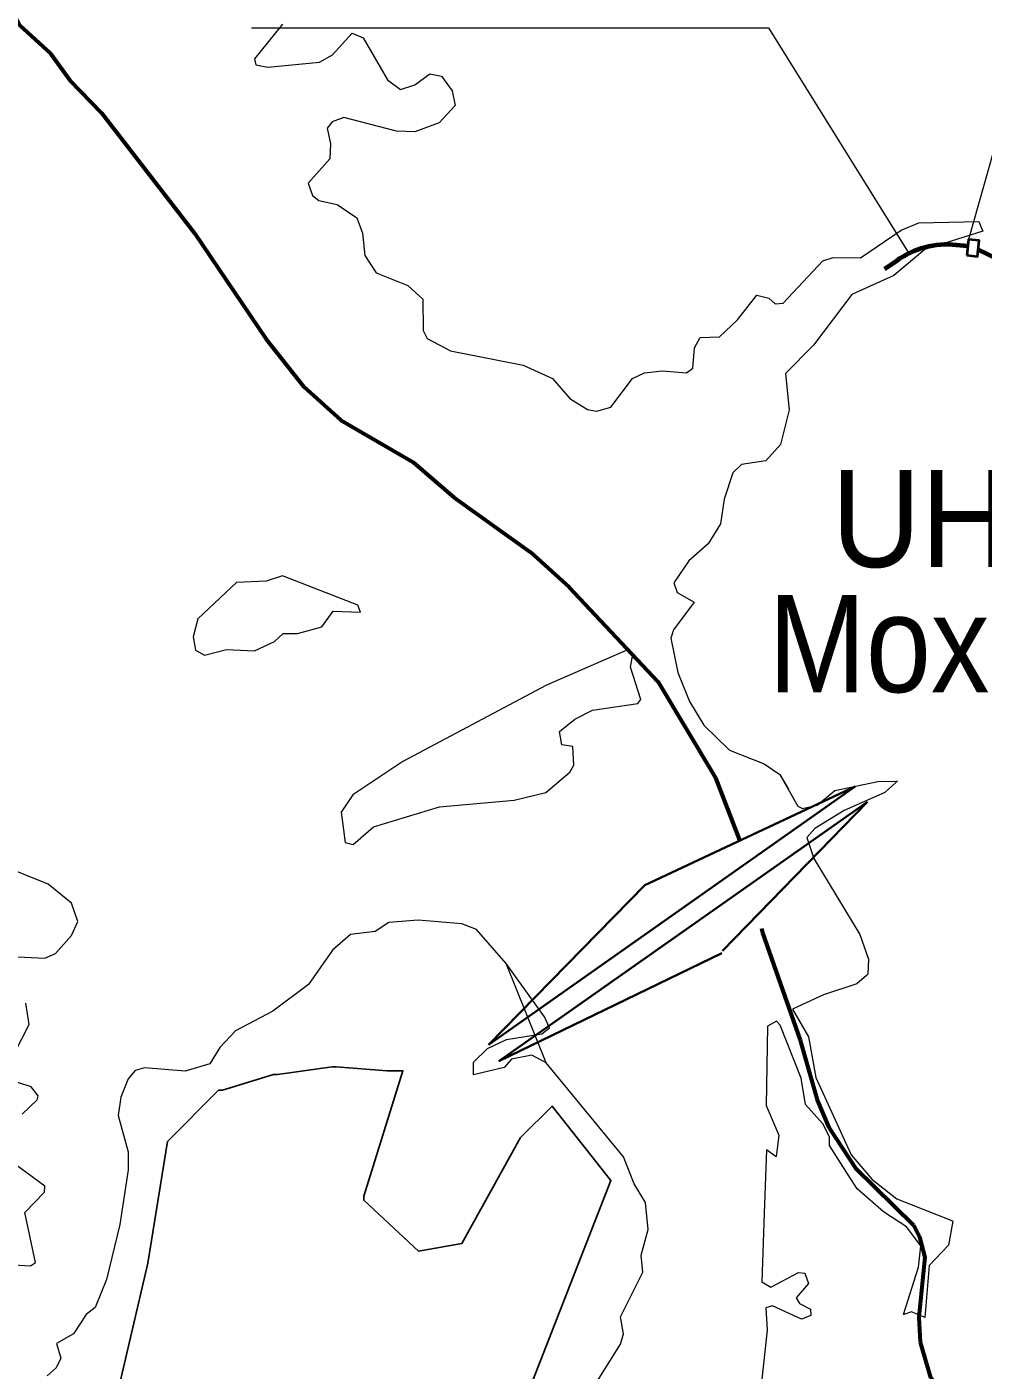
# Model space of a CAD drawing. Extents: x -1643653 to 4543381, y 1624270 to 13878484.
# Drawn here: x 583762 to 588680, y 8961770 to 8968678 of the extents above; entities that cross this region are included whole.
import ezdxf
from ezdxf.enums import TextEntityAlignment as Align

# ---------------------------------------------------------------- set-up
doc = ezdxf.new("R2010")
doc.units = 0
doc.header["$LTSCALE"] = 160
doc.linetypes.add('LONG_DASH_SHORT_DASH', pattern=[9.9, 6, -1.2, 1.5, -1.2])
doc.linetypes.add('MEDIUM_DASHED', pattern=[4.5, 3, -1.5])
for name, color, linetype, lineweight in [('21', 7, 'Continuous', 25), ('25', 7, 'Continuous', 13), ('46', 7, 'MEDIUM_DASHED', 70), ('50', 7, 'Continuous', 13), ('60', 7, 'Continuous', 13), ('61', 7, 'Continuous', 70), ('7', 7, 'LONG_DASH_SHORT_DASH', 60)]:
    doc.layers.add(name, color=color, linetype=linetype, lineweight=lineweight)
doc.layers.add('42', color=7, linetype='Continuous')

msp = doc.modelspace()

# ---------------------------------------------------------------- linework, layer by layer
at = {"layer": '21'}
msp.add_lwpolyline([(584162.8, 8961372.1), (584384.7, 8962320.7), (584485.6, 8962946.4), (584747.9, 8963208.8), (584768.1, 8963208.8), (585030.4, 8963289.5), (585050.6, 8963289.5), (585333, 8963329.9), (585353.2, 8963329.9), (585615.5, 8963309.7), (585655.9, 8963309.7), (585676, 8963309.7), (585696.2, 8963309.7), (585494.5, 8962663.8), (585494.5, 8962643.7), (585776.9, 8962381.3), (585998.9, 8962421.6), (586301.5, 8962966.6), (586463, 8963128.1), (586765.6, 8962744.6), (586351.3, 8961682.2)], dxfattribs=at)
at = {"layer": '25', "lineweight": 35}
for p, q in [((588022.6, 8964770.6), (586135.6, 8963442.6)), ((586940.7, 8964263.4), (588022.6, 8964770.6)), ((588084.7, 8964692), (586189.9, 8963358.5)), ((587339.3, 8963925.5), (588084.7, 8964692)), ((586940.7, 8964263.4), (586135.6, 8963442.6)), ((586189.9, 8963358.5), (587335.7, 8963913.8))]:
    msp.add_line(p, q, dxfattribs=at)
at = {"layer": '25'}
for points in [[(585077.6, 8968692.1), (584933.7, 8968514.1), (584939.8, 8968481.6), (585001.2, 8968471), (585266.9, 8968496.5), (585333.9, 8968534), (585434.5, 8968644.9), (585434.5, 8968644.9), (585492.3, 8968621), (585617.4, 8968405), (585683.3, 8968356.3), (585757.2, 8968379.6), (585833.8, 8968436.8), (585893.9, 8968423.6), (585950.2, 8968348.5), (585965.4, 8968274.1), (585883, 8968184.3), (585757.4, 8968137.5), (585664, 8968141.7), (585392.1, 8968211.7), (585332.8, 8968188.5), (585307.1, 8968156.3), (585324, 8968076.1), (585319.8, 8967999.4)], [(585077.6, 8968692.1), (584933.7, 8968514.1), (584939.8, 8968481.6), (585001.2, 8968471), (585266.9, 8968496.5), (585333.9, 8968534), (585434.5, 8968644.9), (585434.5, 8968644.9), (585492.3, 8968621), (585617.4, 8968405), (585683.3, 8968356.3), (585757.2, 8968379.6), (585833.8, 8968436.8), (585893.9, 8968423.6), (585950.2, 8968348.5), (585965.4, 8968274.1), (585883, 8968184.3), (585757.4, 8968137.5), (585664, 8968141.7), (585392.1, 8968211.7), (585332.8, 8968188.5), (585307.1, 8968156.3), (585324, 8968076.1), (585319.8, 8967999.4)], [(585319.8, 8967999.4), (585209.4, 8967874), (585230.7, 8967810.4), (585264.6, 8967784.9), (585358.3, 8967763.5), (585460, 8967695.5), (585487.7, 8967616.8), (585500.5, 8967502.3), (585557.8, 8967413.1), (585721.3, 8967347.2), (585797.8, 8967276.9), (585799.9, 8967116.4), (585821.7, 8967075), (585940.4, 8967011.6), (586314, 8966937.2), (586464.8, 8966869.3), (586554.2, 8966767.2), (586645.4, 8966710), (586692.1, 8966701.5), (586766.2, 8966722.7), (586877, 8966869.2), (586938.3, 8966898.9), (587031.7, 8966909.6), (587155.3, 8966899.2), (587187, 8966922.6), (587195.6, 8967026.5), (587225.2, 8967079.4), (587325, 8967083.9), (587416.4, 8967171), (587516.5, 8967298.4), (587577.2, 8967281.7), (587609.8, 8967253.9), (587652.2, 8967256), (587856.2, 8967474.6), (587908.7, 8967491.8), (588049.3, 8967489.5), (588259.2, 8967631.5), (588349.7, 8967670.3), (588657.3, 8967677.5), (588667.8, 8967651.8)], [(585319.8, 8967999.4), (585209.4, 8967874), (585230.7, 8967810.4), (585264.6, 8967784.9), (585358.3, 8967763.5), (585460, 8967695.5), (585487.7, 8967616.8), (585500.5, 8967502.3), (585557.8, 8967413.1), (585721.3, 8967347.2), (585797.8, 8967276.9), (585799.9, 8967116.4), (585821.7, 8967075), (585940.4, 8967011.6), (586314, 8966937.2), (586464.8, 8966869.3), (586554.2, 8966767.2), (586645.4, 8966710), (586692.1, 8966701.5), (586766.2, 8966722.7), (586877, 8966869.2), (586938.3, 8966898.9), (587031.7, 8966909.6), (587155.3, 8966899.2), (587187, 8966922.6), (587195.6, 8967026.5), (587225.2, 8967079.4), (587325, 8967083.9), (587416.4, 8967171), (587516.5, 8967298.4), (587577.2, 8967281.7), (587609.8, 8967253.9), (587652.2, 8967256), (587856.2, 8967474.6), (587908.7, 8967491.8), (588049.3, 8967489.5), (588259.2, 8967631.5), (588349.7, 8967670.3), (588657.3, 8967677.5), (588667.8, 8967651.8)], [(588667.8, 8967651.8), (588678.2, 8967626.5), (588381.1, 8967532.1), (588221.7, 8967398.4), (588005.1, 8967300.6), (587807.3, 8967041.3), (587663.1, 8966894.9), (587682, 8966707.8), (587637.4, 8966529.4), (587563.2, 8966446.7), (587438, 8966427.4), (587392.7, 8966384.2), (587348.6, 8966249.6), (587329.2, 8966121.3), (587265.6, 8966019.6), (587165.8, 8965932.5), (587089.5, 8965818), (587106.5, 8965769), (587193.3, 8965719.9), (587087.2, 8965577.5), (587074.5, 8965534.6), (587110.7, 8965356.6), (587170.4, 8965207.5), (587244.3, 8965087.2), (587376.1, 8964957.5), (587554.3, 8964887.4), (587635.2, 8964832.1), (587726.7, 8964670.8), (587750.6, 8964658), (587826.4, 8964675), (587917.9, 8964751.3), (588138.8, 8964796.3), (588239.8, 8964798.6), (588239.8, 8964798.6), (588231, 8964790.9)], [(588667.8, 8967651.8), (588678.2, 8967626.5), (588381.1, 8967532.1), (588221.7, 8967398.4), (588005.1, 8967300.6), (587807.3, 8967041.3), (587663.1, 8966894.9), (587682, 8966707.8), (587637.4, 8966529.4), (587563.2, 8966446.7), (587438, 8966427.4), (587392.7, 8966384.2), (587348.6, 8966249.6), (587329.2, 8966121.3), (587265.6, 8966019.6), (587165.8, 8965932.5), (587089.5, 8965818), (587106.5, 8965769), (587193.3, 8965719.9), (587087.2, 8965577.5), (587074.5, 8965534.6), (587110.7, 8965356.6), (587170.4, 8965207.5), (587244.3, 8965087.2), (587376.1, 8964957.5), (587554.3, 8964887.4), (587635.2, 8964832.1), (587678.5, 8964757.6)], [(588231, 8964790.9), (588174.2, 8964740.5), (587964.7, 8964647.4), (587813.9, 8964556), (587773.6, 8964509.6), (587809.5, 8964400.9), (588045.3, 8964009.8), (588090.5, 8963883.4), (588087.9, 8963805.8), (588079.5, 8963798.7)], [(587773.6, 8964509.6), (587809.5, 8964400.9), (588045.3, 8964009.8), (588090.5, 8963883.4), (588087.9, 8963805.8), (588079.5, 8963798.7)], [(583680, 8963897.4), (583854.1, 8963889), (583909.5, 8963912.6), (583992, 8964005.7), (584023.8, 8964077.5), (583992.3, 8964171.2), (583871.3, 8964269), (583632.9, 8964364.8)], [(583680, 8963897.4), (583854.1, 8963889), (583909.5, 8963912.6), (583992, 8964005.7), (584023.8, 8964077.5), (583992.3, 8964171.2), (583871.3, 8964269), (583632.9, 8964364.8)], [(586687.9, 8961700.7), (586815.2, 8961902.8), (586830.2, 8961956.5), (586815.4, 8962043.2), (586930, 8962273.3), (586921.5, 8962361.5), (586957.6, 8962493.3), (586943, 8962632.7), (586885.4, 8962727), (586830, 8962867.4), (586432.9, 8963349.4), (586358.6, 8963389.7), (586254.6, 8963368.5), (586216.2, 8963326.1), (586059.1, 8963288.1), (586058.9, 8963353.2), (586131.1, 8963423.6), (586229.2, 8963469.6), (586410.8, 8963500), (586449.8, 8963530), (586424.4, 8963587.3), (586226.9, 8963861.3), (586073.9, 8964035.5), (585999.3, 8964065.2), (585774.7, 8964084.4), (585623.6, 8964071.6), (585553.5, 8964025), (585426.1, 8964010), (585334.9, 8963929.5), (585211.3, 8963752.8), (585026.9, 8963615.1), (584835.5, 8963515.1), (584755, 8963428.2), (584703.5, 8963345.2), (584575.7, 8963306.9), (584575.7, 8963306.9), (584367.9, 8963323.8), (584319.4, 8963311.1), (584283.8, 8963267.3), (584244.9, 8963172.8), (584232.2, 8963079.6), (584283.2, 8962892.7), (584283.2, 8962799.2), (584240.7, 8962518.8), (584172.1, 8962236.3), (584113.2, 8962091.9), (584066.4, 8962055.5), (584002.7, 8961956), (583913.8, 8961907.2), (583936.8, 8961830.6), (583913.5, 8961781.7), (583866.6, 8961740.8)], [(586687.9, 8961700.7), (586815.2, 8961902.8), (586830.2, 8961956.5), (586815.4, 8962043.2), (586930, 8962273.3), (586921.5, 8962361.5), (586957.6, 8962493.3), (586943, 8962632.7), (586885.4, 8962727), (586830, 8962867.4), (586432.9, 8963349.4), (586226.9, 8963861.3), (586073.9, 8964035.5), (585999.3, 8964065.2), (585774.7, 8964084.4), (585623.6, 8964071.6), (585553.5, 8964025), (585426.1, 8964010), (585334.9, 8963929.5), (585211.3, 8963752.8), (585026.9, 8963615.1), (584835.5, 8963515.1), (584755, 8963428.2), (584703.5, 8963345.2), (584575.7, 8963306.9), (584575.7, 8963306.9), (584367.9, 8963323.8), (584319.4, 8963311.1), (584283.8, 8963267.3), (584244.9, 8963172.8), (584232.2, 8963079.6), (584283.2, 8962892.7), (584283.2, 8962799.2), (584240.7, 8962518.8), (584172.1, 8962236.3), (584113.2, 8962091.9), (584066.4, 8962055.5), (584002.7, 8961956), (583913.8, 8961907.2), (583936.8, 8961830.6), (583913.5, 8961781.7), (583866.6, 8961740.8)], [(588079.5, 8963798.7), (588030.2, 8963757.2), (587858.5, 8963700), (587699.1, 8963625.3), (587781.9, 8963483), (587820, 8963275.3), (588002, 8962877.1), (588002, 8962877.1), (588108.8, 8962750.5), (588236.2, 8962650.7), (588523, 8962536.8)], [(588079.5, 8963798.7), (588030.2, 8963757.2), (587858.5, 8963700), (587699.1, 8963625.3), (587781.9, 8963483), (587820, 8963275.3), (588002, 8962877.1), (588002, 8962877.1), (588108.8, 8962750.5), (588236.2, 8962650.7), (588523, 8962536.8)], [(583654.7, 8963312.4), (583773.3, 8963547.2), (583756.3, 8963657.4)], [(583654.7, 8963312.4), (583773.3, 8963547.2), (583756.3, 8963657.4)], [(587982.8, 8962779.3), (587890.3, 8962924.4), (587890.1, 8962969.1), (587856.3, 8963036.9), (587766.9, 8963135.1), (587743.6, 8963270.8), (587637.1, 8963543.2), (587617, 8963563.8), (587571.7, 8963538.4), (587565.1, 8963131.3), (587628.8, 8962977.9), (587616.1, 8962866.9), (587565.4, 8962902.1), (587554.1, 8962576.4)], [(587982.8, 8962779.3), (587890.3, 8962924.4), (587890.1, 8962969.1), (587856.3, 8963036.9), (587766.9, 8963135.1), (587743.6, 8963270.8), (587637.1, 8963543.2), (587617, 8963563.8), (587571.7, 8963538.4), (587565.1, 8963131.3), (587628.8, 8962977.9), (587616.1, 8962866.9), (587565.4, 8962902.1), (587554.1, 8962576.4)], [(583737.5, 8963086.2), (583815.2, 8963159.7), (583820, 8963181), (583784.2, 8963226), (583667.3, 8963264.5)], [(583737.5, 8963086.2), (583815.2, 8963159.7), (583820, 8963181), (583784.2, 8963226), (583667.3, 8963264.5)], [(583692.8, 8962310.5), (583781.6, 8962306.4), (583807.2, 8962323.5), (583752.2, 8962580.2), (583853.2, 8962685.6), (583854, 8962716.3), (583639.8, 8962873.4)], [(583692.8, 8962310.5), (583781.6, 8962306.4), (583807.2, 8962323.5), (583752.2, 8962580.2), (583853.2, 8962685.6), (583854, 8962716.3), (583639.8, 8962873.4)], [(588354.5, 8962361.1), (588359.4, 8962408.8), (588285.5, 8962505.9), (588167, 8962584.2), (588032.3, 8962701.8), (587982.8, 8962779.3)], [(588354.5, 8962361.1), (588359.4, 8962408.8), (588285.5, 8962505.9), (588167, 8962584.2), (588032.3, 8962701.8), (587982.8, 8962779.3)], [(587554.1, 8962576.4), (587541.8, 8962223.9), (587588.7, 8962196), (587730.7, 8962272.2), (587762.7, 8962269), (587781.7, 8962215.1)], [(587554.1, 8962576.4), (587541.8, 8962223.9), (587588.7, 8962196), (587730.7, 8962272.2), (587762.7, 8962269), (587781.7, 8962215.1)], [(588523, 8962536.8), (588524.4, 8962536.2), (588501.9, 8962412.8), (588402.2, 8962308.3), (588381.1, 8962040.8), (588376.4, 8962042.8)], [(588523, 8962536.8), (588524.4, 8962536.2), (588501.9, 8962412.8), (588402.2, 8962308.3), (588381.1, 8962040.8), (588376.4, 8962042.8)], [(588271.6, 8962055.8), (588270.1, 8962055.2), (588348.1, 8962299.3), (588354.5, 8962361.1)], [(588271.6, 8962055.8), (588270.1, 8962055.2), (588348.1, 8962299.3), (588354.5, 8962361.1)], [(587781.7, 8962215.1), (587781.7, 8962215.1), (587718.2, 8962140.9), (587735, 8962113.3), (587792.4, 8962083.3), (587794.6, 8962050), (587745.5, 8962032.4), (587597.2, 8962100.2), (587563.1, 8962089.5), (587569.5, 8961975.7), (587540.2, 8961707.3), (587517.7, 8961501.6)], [(587781.7, 8962215.1), (587781.7, 8962215.1), (587718.2, 8962140.9), (587735, 8962113.3), (587792.4, 8962083.3), (587794.6, 8962050), (587745.5, 8962032.4), (587597.2, 8962100.2), (587563.1, 8962089.5), (587569.5, 8961975.7), (587540.2, 8961707.3), (587517.7, 8961501.6)], [(588376.4, 8962042.8), (588311.2, 8962069.4), (588271.6, 8962055.8), (588271.7, 8962060.3), (588271.6, 8962055.8)], [(588376.4, 8962042.8), (588311.2, 8962069.4), (588271.6, 8962055.8), (588271.7, 8962060.3), (588271.6, 8962055.8)]]:
    msp.add_lwpolyline(points, dxfattribs=at)
for points in [[(585077.7, 8965854), (584992.7, 8965826.3), (584839.9, 8965820.3), (584642.3, 8965632.9), (584616.8, 8965540.1), (584629.5, 8965471.6), (584675.9, 8965446), (584789, 8965475.7), (584933.4, 8965469.6), (585035.3, 8965516.3), (585079.8, 8965558.5), (585154.1, 8965558.7), (585279.1, 8965592.6), (585337.4, 8965673.5), (585478.9, 8965666.9), (585463.8, 8965703.2)], [(585077.7, 8965854), (584992.7, 8965826.3), (584839.9, 8965820.3), (584642.3, 8965632.9), (584616.8, 8965540.1), (584629.5, 8965471.6), (584675.9, 8965446), (584789, 8965475.7), (584933.4, 8965469.6), (585035.3, 8965516.3), (585079.8, 8965558.5), (585154.1, 8965558.7), (585279.1, 8965592.6), (585337.4, 8965673.5), (585478.9, 8965666.9), (585463.8, 8965703.2)], [(585439, 8964728.2), (585379.4, 8964639), (585398.5, 8964484), (585440.9, 8964473.3), (585545, 8964564.5), (585884.6, 8964666.3), (586267.5, 8964700.5), (586430.8, 8964740.8), (586553.9, 8964845), (586575.2, 8964881), (586570.7, 8964976.5), (586513.6, 8964985.3), (586501.3, 8965053.3), (586579.7, 8965116.9), (586670.6, 8965163.4), (586903.9, 8965197.4), (586919.2, 8965218.6), (586866.7, 8965384.8), (586876.8, 8965441.6), (586860, 8965477.5), (586435.1, 8965293.1), (585696.3, 8964900.4)], [(585439, 8964728.2), (585379.4, 8964639), (585398.5, 8964484), (585440.9, 8964473.3), (585545, 8964564.5), (585884.6, 8964666.3), (586267.5, 8964700.5), (586430.8, 8964740.8), (586553.9, 8964845), (586575.2, 8964881), (586570.7, 8964976.5), (586513.6, 8964985.3), (586501.3, 8965053.3), (586579.7, 8965116.9), (586670.6, 8965163.4), (586903.9, 8965197.4), (586919.2, 8965218.6), (586866.7, 8965384.8), (586876.8, 8965441.6), (586860, 8965477.5), (586435.1, 8965293.1), (585696.3, 8964900.4)]]:
    msp.add_lwpolyline(points, close=True, dxfattribs=at)
at = {"layer": '46'}
msp.add_line((588651.1, 8967535.2), (589157.2, 8967288), dxfattribs=at)
at = {"layer": '50'}
for points in [[(584014.1, 8973182.6), (590189, 8973182.6), (588605.6, 8967584.5)], [(584917, 8968672.2), (587575.5, 8968672.2), (588297, 8967515)]]:
    msp.add_lwpolyline(points, dxfattribs=at)
at = {"layer": '60', "lineweight": 25}
msp.add_spline([(814781, 9009175.5), (814787.2, 9009173.4), (814796.9, 9009173.4), (814799.4, 9009172.4), (814805.1, 9009174.5), (814805.6, 9009176.5), (814811.7, 9009179.5), (814811.7, 9009179.5), (814801.5, 9009181), (814790.7, 9009181.5), (814784.1, 9009183.1), (814777.4, 9009185.1), (814778.4, 9009175.5)], degree=3, dxfattribs=at)
at = {"layer": '61'}
for p, q in [((588601.8, 8967550.6), (588542, 8967555.7)), ((588235.6, 8967474.9), (588172.7, 8967431.9))]:
    msp.add_line(p, q, dxfattribs=at)
at = {"layer": '61', "lineweight": 40}
msp.add_lwpolyline([(588596.7, 8967502.8), (588651.7, 8967496.8), (588660.6, 8967578.5), (588605.6, 8967584.5)], close=True, dxfattribs=at)
at = {"layer": '61'}
msp.add_arc((588497.5, 8967102.9), 455, 84.39529, 125.14872, dxfattribs=at)
at = {"layer": '7'}
for points in [[(583174.4, 8969966), (583327.9, 8969505.4), (583474.7, 8969160.4), (583725.5, 8968684.8), (583883.2, 8968539.9), (583982.9, 8968403.5), (584146.9, 8968235.1), (584624.8, 8967616.6), (584992.2, 8967072.1), (585186.8, 8966825.7), (585377.2, 8966655.9), (585748.8, 8966438.6), (585960.5, 8966257.3), (586351.6, 8965976.8), (586551, 8965796.4), (587006.6, 8965310.9), (587303.1, 8964815.2), (587426.7, 8964495.3)], [(587540.9, 8964040.5), (587545.5, 8964019), (587739.9, 8963466), (587828.5, 8963155), (587886.8, 8963016.8), (588023, 8962809.1), (588321.3, 8962515.1), (588353.7, 8962454.8), (588379.7, 8962350), (588349.5, 8962039.7), (588356.1, 8961913.4), (588409.9, 8961732.7), (588515.9, 8961598.5), (588533, 8961520.2), (588511.4, 8961464.3), (588140, 8961216), (587908.2, 8961023.1), (587733.4, 8960846.2), (587616.5, 8960660), (587498.3, 8960337.4), (587362.2, 8959603), (587314, 8959147.2), (587303.2, 8958935.8), (587310.7, 8958873)]]:
    msp.add_lwpolyline(points, dxfattribs=at)

# ---------------------------------------------------------------- texts
at = {"layer": '42'}
for s, width, p in [('UHE', 0.95, (588571.1, 8965899.4)), ('Moxotó', 0.9, (588562.6, 8965256.2))]:
    msp.add_text(s, height=500, dxfattribs=dict(at, width=width)).set_placement(p, align=Align.CENTER)

doc.saveas('drawing.dxf')
